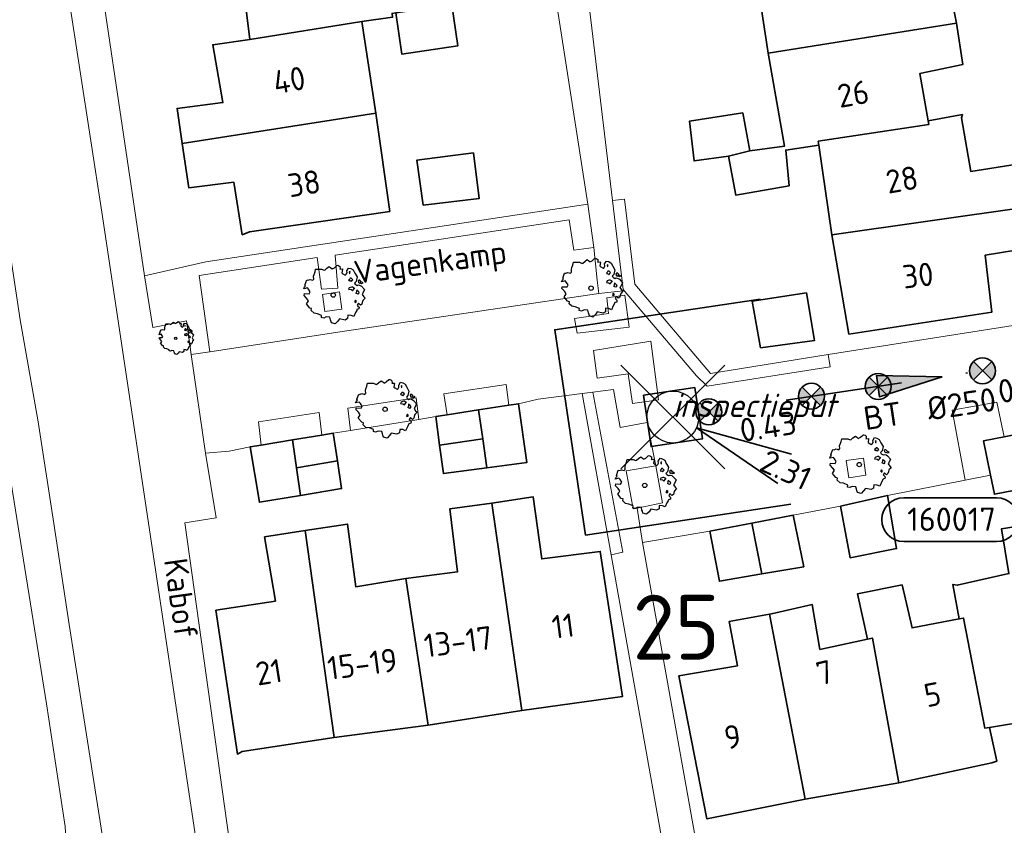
# Model space of a CAD drawing. Header units: metres. Extents: x 152391 to 157968, y 462336 to 467280.
# Tile 435 of 656: x 153785 to 153842, y 466504 to 466550. Entities that reach past the tile are written whole.
import ezdxf
from ezdxf.enums import TextEntityAlignment as Align

# ---------------------------------------------------------------- set-up
doc = ezdxf.new("R2010")
doc.units = ezdxf.units.M
doc.header["$LTSCALE"] = 0.75
doc.header["$PDMODE"] = 3
doc.header["$PDSIZE"] = 3
doc.linetypes.add('RI-VWA_BETON', pattern=[19, 9, -5, 0, -5])
doc.layers.get('0').update_dxf_attribs({"lineweight": 25})
doc.layers.get('defpoints').update_dxf_attribs({"lineweight": 25})
for name, color, linetype, lineweight in [('B-GV-GR-BOOM-S', 252, 'Continuous', 25), ('B-WE-GR-GROENVOORZIENING-GV', 251, 'Continuous', 18), ('B-WE-GR-HAAG-GV', 251, 'Continuous', 13), ('B-WE-OG-BEBOUWING-GV', 6, 'Continuous', 35), ('B-WE-OG-BEBOUWING-T18', 1, 'Continuous', 18), ('B-WE-OG-TOPOGRAFIE-T18', 1, 'Continuous', 18), ('B-WE-VH-VERHARDING_ASFALT-GV', 251, 'Continuous', 18), ('B-WE-VH-VERHARDING_BETONSTRAATSTEEN-GV', 251, 'Continuous', 18), ('B-WE-VH-VERHARDING_TEGEL-GV', 251, 'Continuous', 18), ('N-OI-RI-T50', 130, 'Continuous', 50), ('N-OI-RI-VWA_PUTNUMMER-S @ 0.75', 36, 'Continuous', 35), ('N-OI-RI-VWA_RIOOLPUT_INSPECTIEPUT-S', 36, 'Continuous', 35), ('N-OI-RI-VWA_STROOMRICHTING-S @ 0.75', 36, 'Continuous', 35), ('N-OI-RI-VWA_TRANSPORTLEIDING_BETON_250-G', 36, 'RI-VWA_BETON', 35), ('N-RO-KG-GRENS_WERK-G', 7, 'XX-WERKGRENS', 35)]:
    doc.layers.add(name, color=color, linetype=linetype, lineweight=lineweight)
doc.layers.add('inspectieput', color=7, linetype='Continuous', plot=False)
doc.layers.add('N-OI-RI-VRIJVERVAL_HULPSTUK-S', color=210, linetype='Continuous', lineweight=35, plot=False)
doc.styles.add('NLCS-ISO', font='isocpeur.ttf')
doc.styles.add('NLCS-ISO-M750-T18', font='NLCS-ISO.ttf', dxfattribs={"height": 1.35})
doc.styles.add('NLCS-ISO-M750-T18_CURSIEF', font='NLCS-ISO.ttf', dxfattribs={"oblique": 15, "height": 1.35})
doc.styles.add('NLCS-ISO-M750-T50', font='NLCS-ISO.ttf', dxfattribs={"height": 3.75})
doc.linetypes.add('XX-WERKGRENS', pattern='A,0,[137,NLCS.SHX,S=0.1,R=0,X=-1.1,Y=-1.35],-6', length=6)

# ---------------------------------------------------------------- blocks, each defined once
blk = doc.blocks.new('*U103')
at = {"ltscale": 0.1}
blk.add_hatch(color=256, dxfattribs=at).paths.add_polyline_path([(2.5, 0), (-2.5, -0.833), (-2.5, 0.833)])
at = {"ltscale": 0.1, "flags": 128}
blk.add_lwpolyline([(2.5, 0), (-2.5, -0.833), (-2.5, 0.833)], close=True, dxfattribs=at)
at = {"ltscale": 0.1, "style": 'NLCS-ISO'}
for tag, p in [('BOBL', (-9.14, -3.24)), ('MAT', (-1, -3.74))]:
    blk.add_attdef(tag, text='', height=1.8, dxfattribs=at).set_placement(p, align=Align.BOTTOM_RIGHT)
for tag, p in [('DIA', (1, -3.74)), ('BOBR', (6.59, -3.241))]:
    blk.add_attdef(tag, text='', height=1.8, dxfattribs=at).set_placement(p, align=Align.BOTTOM_LEFT)
at = {"layer": 'defpoints', "ltscale": 0.1, "style": 'NLCS-ISO', "flags": 1}
blk.add_attdef('JVA', text='', height=1.8, dxfattribs=at).set_placement((0, -1), align=Align.TOP_CENTER)
blk = doc.blocks.new('B-SRI-PUT_VWA-SO')
at = {"flags": 128}
blk.add_lwpolyline([(-2, 2), (2, 2), (2, -2), (-2, -2)], close=True, dxfattribs=at)
at = {"lineweight": -3, "flags": 128}
blk.add_lwpolyline([(2, -2), (2, 2), (-2, 2), (-2, -2)], close=True, dxfattribs=at)
at = {"lineweight": -3}
blk.add_circle((0, 0), 2, dxfattribs=at)
blk = doc.blocks.new('*U269')
for q in [(8.096, -5.125), (9.146, -2.856)]:
    blk.add_line((1.815, -0.84), q)
blk.add_lwpolyline([(24.943, -9.597), (17.785, -9.597, -1), (17.785, -6.213), (24.943, -6.213, -1)], format="xyb", close=True)
at = {"ltscale": 0.1, "style": 'NLCS-ISO'}
blk.add_attdef('PUTHGT', text='', height=1.8, rotation=335.16301, dxfattribs=at).set_placement((6.929, -3.238), align=Align.MIDDLE_LEFT)
blk.add_attdef('PUTNR', text='', height=1.8, dxfattribs=at).set_placement((21.467, -6.073), align=Align.MIDDLE_CENTER)
blk = doc.blocks.new('wg')
at = {"layer": 'N-RO-KG-GRENS_WERK-G', "ltscale": 0.5, "flags": 128}
blk.add_lwpolyline([(6, 6), (-6, 6), (-6, -6), (6, -6)], dxfattribs=at)
blk = doc.blocks.new('SRI-HULP')
h = blk.add_hatch(color=256)
h.dxf.hatch_style = 1
h.paths.add_polyline_path([(-0.707, 0.707, 0.198912), (-1, 0, 0.198912), (-0.707, -0.707), (0, 0)])
h = blk.add_hatch(color=256)
h.dxf.hatch_style = 1
h.paths.add_polyline_path([(1, 0, 0.198912), (0.707, 0.707), (0, 0), (0.707, -0.707, 0.198912)])
for p, q in [((-0.707, 0.707), (0.707, -0.707)), ((-0.707, -0.707), (0.707, 0.707))]:
    blk.add_line(p, q)
blk.add_circle((0, 0), 1)
blk = doc.blocks.new('ACMAP_ANN_TEMPLATE_type knoop')
at = {"layer": 'defpoints', "style": 'NLCS-ISO-M750-T18_CURSIEF', "oblique": 15}
blk.add_attdef('type_knoop', (0, 0), '', height=1.35, dxfattribs=at)
blk = doc.blocks.new('SGR-BOOM_0_10')
at = {"linetype": 'Continuous'}
for p, q in [((-0.637, 0.612), (-0.624, 0.668)), ((-0.631, 0.52), (-0.637, 0.612)), ((-0.624, 0.668), (-0.591, 0.751)), ((-0.591, 0.751), (-0.572, 0.843)), ((-0.572, 0.843), (-0.375, 0.843)), ((-0.375, 0.843), (-0.29, 0.806)), ((-0.29, 0.806), (-0.264, 0.815)), ((-0.264, 0.815), (-0.205, 0.871)), ((-0.205, 0.871), (-0.127, 0.926)), ((-0.127, 0.926), (-0.075, 0.889)), ((-0.075, 0.889), (-0.035, 0.852)), ((-0.035, 0.852), (0.037, 0.889)), ((0.037, 0.889), (0.115, 0.963)), ((0.115, 0.963), (0.148, 0.973)), ((0.148, 0.973), (0.187, 0.954)), ((0.187, 0.954), (0.22, 0.926)), ((0.226, 0.862), (0.213, 0.843)), ((0.213, 0.843), (0.298, 0.852)), ((0.22, 0.926), (0.226, 0.862)), ((0.305, 0.834), (0.285, 0.723)), ((0.285, 0.723), (0.318, 0.695)), ((0.298, 0.852), (0.305, 0.834)), ((0.318, 0.695), (0.39, 0.649)), ((0.39, 0.649), (0.423, 0.677)), ((0.423, 0.677), (0.449, 0.723)), ((0.442, 0.788), (0.501, 0.88)), ((0.449, 0.723), (0.442, 0.788)), ((0.501, 0.88), (0.573, 0.862)), ((0.547, 0.769), (0.521, 0.751)), ((0.521, 0.751), (0.534, 0.705)), ((0.534, 0.705), (0.54, 0.695)), ((0.54, 0.714), (0.547, 0.769)), ((0.573, 0.862), (0.652, 0.815)), ((0.652, 0.815), (0.704, 0.714)), ((0.704, 0.714), (0.776, 0.594)), ((0.776, 0.594), (0.743, 0.446)), ((-0.958, 0.206), (-0.932, 0.27)), ((-0.84, 0.233), (-0.958, 0.206)), ((-0.945, -0.016), (-0.938, 0.049)), ((-0.938, 0.049), (-0.781, 0.039)), ((-0.932, 0.27), (-0.899, 0.298)), ((-0.918, 0.326), (-0.86, 0.492)), ((-0.899, 0.298), (-0.918, 0.326)), ((-0.86, 0.492), (-0.82, 0.483)), ((-0.801, 0.187), (-0.84, 0.233)), ((-0.82, 0.483), (-0.755, 0.511)), ((-0.748, 0.104), (-0.801, 0.187)), ((-0.781, 0.039), (-0.748, 0.104)), ((-0.755, 0.511), (-0.663, 0.483)), ((-0.663, 0.483), (-0.631, 0.52)), ((0.527, 0.511), (0.501, 0.492)), ((0.501, 0.492), (0.521, 0.464)), ((0.521, 0.233), (0.501, 0.187)), ((0.501, 0.187), (0.58, 0.178)), ((0.521, 0.464), (0.553, 0.474)), ((0.593, 0.261), (0.521, 0.233)), ((0.547, 0.547), (0.527, 0.511)), ((0.58, 0.547), (0.547, 0.547)), ((0.553, 0.474), (0.58, 0.437)), ((0.606, 0.529), (0.58, 0.547)), ((0.58, 0.437), (0.606, 0.474)), ((0.58, 0.178), (0.625, 0.141)), ((0.625, 0.261), (0.593, 0.261)), ((0.632, 0.492), (0.606, 0.529)), ((0.606, 0.474), (0.632, 0.492)), ((0.684, 0.224), (0.625, 0.261)), ((0.625, 0.141), (0.678, 0.206)), ((0.678, 0.206), (0.697, 0.233)), ((0.743, 0.446), (0.691, 0.39)), ((0.691, 0.39), (0.717, 0.353)), ((0.717, 0.353), (0.776, 0.316)), ((0.756, 0.104), (0.737, 0.058)), ((0.806, 0.027), (0.737, 0.058)), ((0.763, 0.169), (0.756, 0.132)), ((0.756, 0.132), (0.756, 0.104)), ((0.802, 0.132), (0.763, 0.169)), ((0.776, 0.316), (0.809, 0.335)), ((0.828, 0.113), (0.802, 0.132)), ((0.806, 0.027), (0.848, 0.076)), ((0.828, 0.483), (0.809, 0.455)), ((0.809, 0.455), (0.822, 0.418)), ((0.809, 0.335), (0.881, 0.316)), ((0.822, 0.418), (0.861, 0.39)), ((0.867, 0.483), (0.828, 0.483)), ((0.848, 0.076), (0.828, 0.113)), ((0.861, 0.409), (0.92, 0.381)), ((0.861, 0.39), (0.867, 0.409)), ((0.913, 0.427), (0.867, 0.483)), ((0.881, 0.316), (0.92, 0.289)), ((0.972, 0.4), (0.913, 0.427)), ((0.92, 0.381), (0.972, 0.4)), ((0.92, 0.289), (1.018, 0.178)), ((0.966, 0.058), (0.939, 0.021)), ((0.939, 0.021), (0.992, -0.053)), ((1.018, 0.178), (0.966, 0.058)), ((-0.866, -0.099), (-0.945, -0.016)), ((-0.873, -0.284), (-0.84, -0.238)), ((-0.761, -0.423), (-0.873, -0.284)), ((-0.807, -0.182), (-0.866, -0.099)), ((-0.84, -0.238), (-0.807, -0.182)), ((-0.703, -0.441), (-0.761, -0.423)), ((-0.716, -0.506), (-0.703, -0.441)), ((-0.624, -0.589), (-0.716, -0.506)), ((0.724, -0.164), (0.697, -0.201)), ((0.697, -0.201), (0.704, -0.238)), ((0.71, -0.238), (0.75, -0.229)), ((0.75, -0.192), (0.724, -0.164)), ((0.763, -0.497), (0.724, -0.571)), ((0.75, -0.229), (0.75, -0.192)), ((0.769, -0.469), (0.763, -0.497)), ((0.835, -0.45), (0.769, -0.469)), ((0.822, -0.266), (0.782, -0.33)), ((0.782, -0.33), (0.802, -0.358)), ((0.802, -0.358), (0.841, -0.395)), ((0.887, -0.33), (0.822, -0.266)), ((0.841, -0.395), (0.835, -0.45)), ((0.933, -0.293), (0.887, -0.33)), ((0.946, -0.238), (0.933, -0.293)), ((0.966, -0.173), (0.946, -0.238)), ((1.038, -0.099), (0.966, -0.173)), ((0.992, -0.053), (1.038, -0.099)), ((-0.513, -0.608), (-0.624, -0.589)), ((-0.375, -0.663), (-0.513, -0.608)), ((-0.382, -0.728), (-0.375, -0.663)), ((-0.31, -0.746), (-0.382, -0.728)), ((-0.225, -0.709), (-0.31, -0.746)), ((-0.107, -0.718), (-0.225, -0.709)), ((-0.088, -0.802), (-0.107, -0.718)), ((-0.075, -0.839), (-0.088, -0.802)), ((-0.055, -0.903), (-0.075, -0.839)), ((0.063, -0.94), (-0.055, -0.903)), ((0.141, -0.857), (0.063, -0.94)), ((0.2, -0.774), (0.141, -0.857)), ((0.383, -0.811), (0.2, -0.774)), ((0.468, -0.765), (0.383, -0.811)), ((0.475, -0.654), (0.468, -0.765)), ((0.58, -0.663), (0.475, -0.654)), ((0.665, -0.7), (0.58, -0.663)), ((0.724, -0.571), (0.665, -0.7))]:
    blk.add_line(p, q, dxfattribs=at)
blk.add_circle((0, 0), 0.0711, dxfattribs=at)
blk = doc.blocks.new('SGR-BOOM_21_30')
at = {"linetype": 'Continuous'}
for p, q in [((0.065, 1.581), (0.205, 1.712)), ((0.205, 1.712), (0.263, 1.729)), ((0.263, 1.729), (0.333, 1.696)), ((-1.133, 1.088), (-1.109, 1.187)), ((-1.109, 1.187), (-1.051, 1.335)), ((-1.051, 1.335), (-1.016, 1.499)), ((-1.016, 1.499), (-0.668, 1.499)), ((-0.668, 1.499), (-0.516, 1.433)), ((-0.516, 1.433), (-0.47, 1.45)), ((-0.47, 1.45), (-0.365, 1.548)), ((-0.365, 1.548), (-0.226, 1.647)), ((-0.226, 1.647), (-0.133, 1.581)), ((-0.133, 1.581), (-0.063, 1.515)), ((-0.063, 1.515), (0.065, 1.581)), ((0.333, 1.696), (0.391, 1.647)), ((0.402, 1.532), (0.379, 1.499)), ((0.379, 1.499), (0.53, 1.515)), ((0.391, 1.647), (0.402, 1.532)), ((0.542, 1.483), (0.507, 1.285)), ((0.507, 1.285), (0.565, 1.236)), ((0.53, 1.515), (0.542, 1.483)), ((0.565, 1.236), (0.693, 1.154)), ((0.693, 1.154), (0.751, 1.203)), ((0.751, 1.203), (0.798, 1.285)), ((0.786, 1.4), (0.891, 1.565)), ((0.798, 1.285), (0.786, 1.4)), ((0.891, 1.565), (1.019, 1.532)), ((0.972, 1.368), (0.926, 1.335)), ((0.926, 1.335), (0.949, 1.253)), ((0.949, 1.253), (0.961, 1.236)), ((0.961, 1.269), (0.972, 1.368)), ((1.019, 1.532), (1.158, 1.45)), ((1.158, 1.45), (1.251, 1.269)), ((1.251, 1.269), (1.379, 1.055)), ((-1.633, 0.579), (-1.528, 0.875)), ((-1.598, 0.53), (-1.633, 0.579)), ((-1.528, 0.875), (-1.458, 0.858)), ((-1.458, 0.858), (-1.342, 0.908)), ((-1.342, 0.908), (-1.179, 0.858)), ((-1.179, 0.858), (-1.121, 0.924)), ((-1.121, 0.924), (-1.133, 1.088)), ((0.937, 0.908), (0.891, 0.875)), ((0.891, 0.875), (0.926, 0.825)), ((0.926, 0.825), (0.984, 0.842)), ((0.972, 0.973), (0.937, 0.908)), ((1.03, 0.973), (0.972, 0.973)), ((0.984, 0.842), (1.03, 0.776)), ((1.077, 0.94), (1.03, 0.973)), ((1.03, 0.776), (1.077, 0.842)), ((1.124, 0.875), (1.077, 0.94)), ((1.077, 0.842), (1.124, 0.875)), ((1.321, 0.793), (1.228, 0.694)), ((1.228, 0.694), (1.275, 0.628)), ((1.275, 0.628), (1.379, 0.563)), ((1.379, 1.055), (1.321, 0.793)), ((1.379, 0.563), (1.438, 0.595)), ((1.472, 0.858), (1.438, 0.809)), ((1.438, 0.809), (1.461, 0.743)), ((1.438, 0.595), (1.565, 0.563)), ((1.461, 0.743), (1.531, 0.694)), ((1.542, 0.858), (1.472, 0.858)), ((1.531, 0.727), (1.635, 0.678)), ((1.531, 0.694), (1.542, 0.727)), ((1.624, 0.76), (1.542, 0.858)), ((1.728, 0.71), (1.624, 0.76)), ((1.635, 0.678), (1.728, 0.71)), ((-1.703, 0.365), (-1.656, 0.48)), ((-1.493, 0.415), (-1.703, 0.365)), ((-1.679, -0.029), (-1.668, 0.086)), ((-1.668, 0.086), (-1.389, 0.07)), ((-1.656, 0.48), (-1.598, 0.53)), ((-1.423, 0.333), (-1.493, 0.415)), ((-1.33, 0.185), (-1.423, 0.333)), ((-1.389, 0.07), (-1.33, 0.185)), ((0.926, 0.415), (0.891, 0.333)), ((0.891, 0.333), (1.03, 0.316)), ((1.054, 0.464), (0.926, 0.415)), ((1.03, 0.316), (1.112, 0.251)), ((1.112, 0.464), (1.054, 0.464)), ((1.217, 0.398), (1.112, 0.464)), ((1.112, 0.251), (1.205, 0.365)), ((1.205, 0.365), (1.24, 0.415)), ((1.344, 0.185), (1.31, 0.103)), ((1.434, 0.049), (1.31, 0.103)), ((1.356, 0.3), (1.344, 0.234)), ((1.344, 0.234), (1.344, 0.185)), ((1.426, 0.234), (1.356, 0.3)), ((1.472, 0.201), (1.426, 0.234)), ((1.434, 0.049), (1.507, 0.136)), ((1.507, 0.136), (1.472, 0.201)), ((1.565, 0.563), (1.635, 0.513)), ((1.635, 0.513), (1.81, 0.316)), ((1.717, 0.103), (1.67, 0.037)), ((1.67, 0.037), (1.763, -0.094)), ((1.81, 0.316), (1.717, 0.103)), ((-1.54, -0.177), (-1.679, -0.029)), ((-1.551, -0.505), (-1.493, -0.423)), ((-1.354, -0.752), (-1.551, -0.505)), ((-1.435, -0.324), (-1.54, -0.177)), ((-1.493, -0.423), (-1.435, -0.324)), ((1.286, -0.292), (1.24, -0.357)), ((1.24, -0.357), (1.251, -0.423)), ((1.263, -0.423), (1.333, -0.407)), ((1.333, -0.341), (1.286, -0.292)), ((1.333, -0.407), (1.333, -0.341)), ((1.461, -0.472), (1.391, -0.587)), ((1.577, -0.587), (1.461, -0.472)), ((1.658, -0.522), (1.577, -0.587)), ((1.682, -0.423), (1.658, -0.522)), ((1.717, -0.308), (1.682, -0.423)), ((1.845, -0.177), (1.717, -0.308)), ((1.763, -0.094), (1.845, -0.177)), ((-1.249, -0.784), (-1.354, -0.752)), ((-1.272, -0.899), (-1.249, -0.784)), ((-1.109, -1.047), (-1.272, -0.899)), ((-0.912, -1.08), (-1.109, -1.047)), ((-0.668, -1.179), (-0.912, -1.08)), ((1.286, -1.014), (1.182, -1.244)), ((1.356, -0.883), (1.286, -1.014)), ((1.368, -0.834), (1.356, -0.883)), ((1.484, -0.801), (1.368, -0.834)), ((1.391, -0.587), (1.426, -0.637)), ((1.426, -0.637), (1.496, -0.702)), ((1.496, -0.702), (1.484, -0.801)), ((-0.679, -1.294), (-0.668, -1.179)), ((-0.551, -1.326), (-0.679, -1.294)), ((-0.4, -1.261), (-0.551, -1.326)), ((-0.191, -1.277), (-0.4, -1.261)), ((-0.156, -1.425), (-0.191, -1.277)), ((-0.133, -1.491), (-0.156, -1.425)), ((-0.098, -1.606), (-0.133, -1.491)), ((0.112, -1.671), (-0.098, -1.606)), ((0.251, -1.524), (0.112, -1.671)), ((0.356, -1.376), (0.251, -1.524)), ((0.682, -1.441), (0.356, -1.376)), ((0.833, -1.359), (0.682, -1.441)), ((0.844, -1.162), (0.833, -1.359)), ((1.03, -1.179), (0.844, -1.162)), ((1.182, -1.244), (1.03, -1.179))]:
    blk.add_line(p, q, dxfattribs=at)
blk.add_circle((0, 0), 0.126, dxfattribs=at)

msp = doc.modelspace()

# ---------------------------------------------------------------- linework, layer by layer
at = {"layer": 'B-WE-GR-GROENVOORZIENING-GV'}
for points in [[(153795.96, 466531.222), (153795.355, 466535.623), (153802.163, 466536.664), (153802.428, 466534.846), (153803.374, 466534.906), (153803.203, 466536.805), (153816.733, 466538.843), (153817.001, 466537.097), (153818.157, 466537.246), (153817.811, 466539.746), (153795.735, 466536.424), (153792.192, 466535.62), (153792.669, 466532.623), (153794.617, 466533.008), (153794.898, 466531.057)], [(153819.865, 466534.83), (153824.104, 466529.83), (153824.708, 466529.237), (153831.82, 466530.361), (153831.713, 466531.059), (153824.911, 466529.96), (153820.535, 466535.122), (153819.941, 466540.052), (153819.246, 466539.968)], [(153802.474, 466534.533), (153802.618, 466533.544), (153803.607, 466533.688), (153803.463, 466534.678)], [(153813.251, 466528.136), (153813.099, 466529.332), (153809.49, 466528.785), (153809.69, 466527.577), (153811.499, 466527.861)], [(153803.945, 466527.956), (153804.091, 466526.678), (153808.042, 466527.314), (153807.895, 466528.56)], [(153818.095, 466528.894), (153817.489, 466528.812), (153819.155, 466519.486), (153819.832, 466519.64)], [(153802.443, 466526.41), (153802.282, 466527.709), (153798.787, 466527.17), (153798.937, 466525.831), (153800.751, 466526.13)], [(153832.748, 466524.935), (153832.892, 466523.946), (153833.881, 466524.09), (153833.737, 466525.079)], [(153821.739, 466524.638), (153820.039, 466524.341), (153820.436, 466522.139), (153820.661, 466522.189), (153822.136, 466522.487)]]:
    msp.add_lwpolyline(points, close=True, dxfattribs=at)
at = {"layer": 'B-WE-GR-HAAG-GV'}
for points in [[(153794.898, 466531.057), (153795.96, 466531.222), (153795.355, 466535.623), (153802.163, 466536.664), (153802.428, 466534.846), (153803.374, 466534.906), (153803.203, 466536.805), (153816.733, 466538.843), (153817.001, 466537.097), (153818.157, 466537.246), (153817.811, 466539.746), (153795.735, 466536.424), (153792.192, 466535.62), (153792.669, 466532.623), (153794.617, 466533.008)], [(153831.713, 466531.059), (153824.911, 466529.96), (153820.535, 466535.122), (153819.941, 466540.052), (153819.246, 466539.968), (153819.865, 466534.83), (153824.104, 466529.83), (153824.708, 466529.237), (153831.82, 466530.361)], [(153813.099, 466529.332), (153809.49, 466528.785), (153809.69, 466527.577), (153811.499, 466527.861), (153813.251, 466528.136)], [(153817.489, 466528.812), (153819.155, 466519.486), (153819.832, 466519.64), (153818.095, 466528.894)], [(153802.443, 466526.41), (153802.282, 466527.709), (153798.787, 466527.17), (153798.937, 466525.831), (153800.751, 466526.13)], [(153821.739, 466524.638), (153820.039, 466524.341), (153820.436, 466522.139), (153820.661, 466522.189), (153822.136, 466522.487)]]:
    msp.add_lwpolyline(points, close=True, dxfattribs=at)
at = {"layer": 'B-WE-OG-BEBOUWING-GV'}
for points in [[(153798.283, 466549.264), (153804.752, 466550.304), (153806.534, 466550.554), (153806.503, 466550.776), (153806.718, 466550.808), (153808.848, 466551.126), (153808.527, 466553.334), (153806.19, 466553.006), (153805.777, 466555.944), (153795.078, 466554.479), (153795.446, 466551.67), (153797.943, 466552.111)], [(153839.117, 466550.225), (153838.646, 466552.667), (153836.21, 466552.296), (153835.683, 466555.436), (153827.379, 466554.066), (153828.227, 466548.482)], [(153808.85, 466551.112), (153808.848, 466551.126), (153806.718, 466550.808), (153807.064, 466548.43), (153810.299, 466548.901), (153809.953, 466551.273)], [(153794.377, 466543.253), (153805.556, 466545.018), (153804.752, 466550.304), (153798.283, 466549.264), (153796.136, 466548.973), (153796.722, 466545.626), (153794.075, 466545.286)], [(153828.227, 466548.482), (153829.172, 466543.099), (153827.183, 466542.832), (153825.941, 466542.522), (153826.36, 466540.279), (153829.442, 466540.805), (153829.249, 466542.876), (153831.164, 466543.167), (153831.131, 466543.394), (153837.513, 466544.356), (153837.476, 466544.57), (153837.002, 466547.311), (153839.488, 466547.832), (153839.117, 466550.225)], [(153805.556, 466545.018), (153794.377, 466543.253), (153794.758, 466540.692), (153797.354, 466541.032), (153797.843, 466537.985), (153798.257, 466538.148), (153806.365, 466539.333)], [(153827.183, 466542.832), (153826.764, 466545.025), (153823.681, 466544.549), (153823.951, 466542.255), (153825.941, 466542.522)], [(153831.164, 466543.167), (153831.909, 466537.982), (153843.149, 466539.577), (153842.628, 466542.069), (153839.943, 466541.646), (153839.416, 466544.736), (153839.464, 466544.936), (153837.476, 466544.57), (153837.513, 466544.356), (153831.131, 466543.394)], [(153811.211, 466542.73), (153807.927, 466542.296), (153808.304, 466539.703), (153811.538, 466540.086)], [(153843.149, 466539.577), (153831.909, 466537.982), (153832.907, 466532.25), (153841.163, 466533.52), (153840.784, 466536.811), (153843.37, 466537.233)], [(153827.785, 466531.456), (153830.919, 466531.883), (153830.445, 466534.624), (153827.312, 466534.148)], [(153809.69, 466527.577), (153809.034, 466527.474), (153809.251, 466525.828), (153811.74, 466526.19), (153811.499, 466527.861)], [(153813.251, 466528.136), (153811.499, 466527.861), (153811.74, 466526.19), (153811.98, 466524.52), (153814.293, 466524.832), (153813.808, 466528.223)], [(153798.937, 466525.831), (153798.291, 466525.724), (153798.836, 466522.522), (153801.2, 466522.917), (153800.975, 466524.524), (153800.751, 466526.13)], [(153802.443, 466526.41), (153800.751, 466526.13), (153800.975, 466524.524), (153803.339, 466524.916), (153803.092, 466526.517)], [(153809.251, 466525.828), (153809.468, 466524.182), (153811.98, 466524.52), (153811.74, 466526.19)], [(153843.614, 466523.427), (153843.012, 466526.541), (153841.869, 466526.314), (153840.683, 466526.078), (153841.085, 466524.093), (153841.309, 466522.988)], [(153801.2, 466522.917), (153803.587, 466523.315), (153803.339, 466524.916), (153800.975, 466524.524)], [(153813.999, 466510.495), (153819.819, 466511.305), (153818.533, 466519.683), (153815.15, 466519.247), (153814.663, 466522.838), (153812.276, 466522.464)], [(153832.411, 466522.296), (153832.976, 466519.321), (153835.661, 466519.844), (153835.137, 466522.917)], [(153807.291, 466518.116), (153808.578, 466509.639), (153813.999, 466510.495), (153812.276, 466522.464), (153809.838, 466522.138), (153810.276, 466518.497)], [(153827.296, 466521.321), (153827.862, 466518.379), (153830.292, 466518.798), (153829.685, 466521.775)], [(153801.482, 466520.901), (153803.156, 466508.932), (153808.578, 466509.639), (153807.291, 466518.116), (153804.407, 466517.636), (153803.934, 466521.265)], [(153824.859, 466520.857), (153825.419, 466517.957), (153827.862, 466518.379), (153827.296, 466521.321)], [(153839.284, 466515.782), (153839.533, 466515.83), (153840.766, 466509.463), (153841.034, 466509.507), (153846.156, 466510.351), (153844.013, 466521.364), (153841.726, 466520.995), (153842.148, 466518.403), (153839.166, 466517.728), (153838.917, 466517.776)], [(153803.156, 466508.932), (153801.482, 466520.901), (153799.133, 466520.522), (153799.763, 466516.815), (153796.317, 466516.279), (153797.565, 466507.972), (153797.834, 466508.127)], [(153841.034, 466509.507), (153840.766, 466509.463), (153839.533, 466515.83), (153839.284, 466515.782), (153836.549, 466515.259), (153835.979, 466517.75), (153833.394, 466517.228), (153833.975, 466514.617), (153834.258, 466514.678), (153835.785, 466506.317), (153841.153, 466507.462), (153841.451, 466507.564)], [(153830.365, 466505.371), (153835.785, 466506.317), (153834.258, 466514.678), (153833.975, 466514.617), (153831.224, 466514.022), (153830.778, 466516.622), (153828.427, 466516.076), (153828.309, 466516.055)], [(153830.365, 466505.371), (153828.309, 466516.055), (153825.976, 466515.63), (153826.473, 466513.079), (153823.079, 466512.496), (153824.699, 466504.223)]]:
    msp.add_lwpolyline(points, close=True, dxfattribs=at)
at = {"layer": 'B-WE-VH-VERHARDING_ASFALT-GV'}
msp.add_lwpolyline([(153799.727, 466474.875), (153799.464, 466475.758), (153798.522, 466479.874), (153797.783, 466483.625), (153795.659, 466499.792), (153795.628, 466500), (153789.722, 466539.289), (153787.818, 466551.683), (153782.424, 466550.869), (153783.3, 466545.027), (153784.128, 466538.961), (153785.007, 466533.073), (153786.053, 466527.174), (153786.946, 466521.306), (153787.838, 466515.463), (153790.272, 466500), (153790.334, 466499.54), (153790.911, 466495.164), (153791.673, 466489.394), (153792.46, 466483.429), (153793.216, 466479.245)], dxfattribs=at)
at = {"layer": 'B-WE-VH-VERHARDING_BETONSTRAATSTEEN-GV'}
for points in [[(153818.157, 466537.246), (153817.001, 466537.097), (153816.733, 466538.843), (153803.203, 466536.805), (153803.374, 466534.906), (153802.428, 466534.846), (153802.163, 466536.664), (153795.355, 466535.623), (153795.96, 466531.222), (153803.749, 466532.412), (153818.445, 466534.598), (153818.362, 466535.363)], [(153802.474, 466534.533), (153803.463, 466534.678), (153803.607, 466533.688), (153802.618, 466533.544)], [(153819.002, 466533.443), (153818.903, 466534.344), (153819.953, 466534.492), (153820.201, 466532.642), (153817.2, 466532.296), (153817.051, 466533.146)], [(153818.347, 466529.693), (153818.149, 466531.295), (153821.45, 466531.84), (153821.895, 466528.438), (153820.394, 466528.24), (153820.147, 466529.941)], [(153832.748, 466524.935), (153833.737, 466525.079), (153833.881, 466524.09), (153832.892, 466523.946)]]:
    msp.add_lwpolyline(points, close=True, dxfattribs=at)
msp.add_lwpolyline([(153842.654, 466532.773), (153831.713, 466531.059), (153831.82, 466530.361), (153824.708, 466529.237), (153824.104, 466529.83), (153819.865, 466534.83), (153819.865, 466534.753), (153818.445, 466534.598), (153803.749, 466532.412), (153795.96, 466531.222), (153794.898, 466531.057), (153795.718, 466525.37), (153797.09, 466525.476), (153798.291, 466525.724), (153798.937, 466525.831), (153798.787, 466527.17), (153802.282, 466527.709), (153802.443, 466526.41), (153803.092, 466526.517), (153804.091, 466526.678), (153803.945, 466527.956), (153807.895, 466528.56), (153808.042, 466527.314), (153809.034, 466527.474), (153809.69, 466527.577), (153809.49, 466528.785), (153813.099, 466529.332), (153813.251, 466528.136), (153813.808, 466528.223), (153814.951, 466528.487), (153817.489, 466528.812), (153818.095, 466528.894), (153819.296, 466529.042), (153819.692, 466526.841), (153821.243, 466527.139), (153821.739, 466524.638), (153822.136, 466522.487), (153820.661, 466522.189), (153820.969, 466520.208), (153824.859, 466520.857), (153827.296, 466521.321), (153829.685, 466521.775), (153832.411, 466522.296), (153835.137, 466522.917), (153839.613, 466523.802), (153838.872, 466527.839), (153841.457, 466528.315), (153841.869, 466526.314), (153843.012, 466526.541)], dxfattribs=at)
at = {"layer": 'B-WE-VH-VERHARDING_TEGEL-GV'}
for points in [[(153815.036, 466557.604), (153817.811, 466539.746), (153818.157, 466537.246), (153818.362, 466535.363), (153818.445, 466534.598), (153819.865, 466534.753), (153819.865, 466534.83), (153819.246, 466539.968), (153817.348, 466555.731)], [(153787.818, 466551.683), (153789.722, 466539.289), (153795.628, 466500), (153795.659, 466499.792), (153797.783, 466483.625), (153802.76, 466484.363), (153804.016, 466475.582), (153799.727, 466474.875)], [(153810.413, 466467.453), (153809.684, 466471.368), (153808.709, 466477.154), (153805.946, 466476.826), (153805.414, 466479.869), (153806.761, 466480.093), (153806.381, 466482.56), (153806, 466485.03), (153804.723, 466484.871), (153804.307, 466487.565), (153799.58, 466487.035), (153797.876, 466498.096), (153797.854, 466498.239), (153797.521, 466499.858), (153797.501, 466500), (153794.533, 466521.333), (153796.331, 466521.62), (153795.718, 466525.37), (153794.898, 466531.057), (153794.617, 466533.008), (153792.669, 466532.623), (153792.192, 466535.62), (153789.773, 466551.972)], [(153793.216, 466479.245), (153792.46, 466483.429), (153791.673, 466489.394), (153790.911, 466495.164), (153790.334, 466499.54), (153790.272, 466500), (153787.838, 466515.463), (153786.946, 466521.306), (153786.053, 466527.174), (153785.007, 466533.073), (153784.128, 466538.961)], [(153784.426, 466523.999), (153786.528, 466510.875), (153787.603, 466503.79), (153787.845, 466500), (153787.975, 466497.952), (153788.813, 466491.905), (153789.274, 466488.846), (153789.709, 466485.971), (153789.788, 466485.485), (153790.689, 466480.008), (153790.827, 466478.908), (153791.159, 466477.109), (153791.544, 466475.658), (153791.978, 466474.256), (153792.951, 466471.701), (153793.488, 466470.548), (153795.063, 466467.966)]]:
    msp.add_lwpolyline(points, dxfattribs=at)
for points in [[(153819.002, 466533.443), (153817.051, 466533.146), (153817.2, 466532.296), (153820.201, 466532.642), (153819.953, 466534.492), (153818.903, 466534.344)], [(153818.347, 466529.693), (153820.147, 466529.941), (153820.394, 466528.24), (153821.895, 466528.438), (153821.45, 466531.84), (153818.149, 466531.295)], [(153820.661, 466522.189), (153820.436, 466522.139), (153820.039, 466524.341), (153821.739, 466524.638), (153821.243, 466527.139), (153819.692, 466526.841), (153819.296, 466529.042), (153818.095, 466528.894), (153819.832, 466519.64), (153819.155, 466519.486), (153822.015, 466503.483), (153822.172, 466502.605), (153822.365, 466501.684), (153822.717, 466500), (153824.646, 466490.787), (153828.029, 466491.447), (153827.629, 466494.212), (153825.896, 466493.874), (153824.642, 466500), (153824.209, 466502.114), (153820.969, 466520.208)], [(153839.613, 466523.802), (153841.085, 466524.093), (153840.683, 466526.078), (153841.869, 466526.314), (153841.457, 466528.315), (153838.872, 466527.839)]]:
    msp.add_lwpolyline(points, close=True, dxfattribs=at)
at = {"layer": 'inspectieput'}
msp.add_point((153822.73, 466527.45), dxfattribs=at)
at = {"layer": 'N-OI-RI-VWA_TRANSPORTLEIDING_BETON_250-G'}
msp.add_line((153850.14, 466531.56), (153822.73, 466527.45), dxfattribs=at)

# ---------------------------------------------------------------- block references
at = {"layer": 'B-GV-GR-BOOM-S', "transparency": 33554559}
for name, p in [('SGR-BOOM_21_30', (153818, 466534.9)), ('SGR-BOOM_21_30', (153803.1, 466534.5)), ('SGR-BOOM_0_10', (153794, 466532)), ('SGR-BOOM_21_30', (153806.1, 466527.9)), ('SGR-BOOM_21_30', (153833.5, 466524.7)), ('SGR-BOOM_21_30', (153821.1, 466523.5))]:
    msp.add_blockref(name, p, dxfattribs=at)
at = {"layer": 'defpoints'}
msp.add_blockref('ACMAP_ANN_TEMPLATE_type knoop', (153822.73, 466527.45), dxfattribs=at).add_auto_attribs({'type_knoop': 'inspectieput'})
at = {"layer": 'N-OI-RI-VRIJVERVAL_HULPSTUK-S', "xscale": 0.75, "yscale": 0.75, "zscale": 0.75}
for p in [(153840.625, 466530.125), (153834.594, 466529.219), (153830.734, 466528.656), (153824.812, 466527.75)]:
    msp.add_blockref('SRI-HULP', p, dxfattribs=at)
at = {"layer": 'N-OI-RI-VWA_PUTNUMMER-S @ 0.75'}
ref = msp.add_blockref('*U269', (153822.73, 466527.45), dxfattribs=dict(at, xscale=0.75, yscale=0.75, zscale=0.75))
ref.add_attrib('PUTNR', '160017', dxfattribs={"layer": '0', "ltscale": 0.1, "height": 1.35, "style": 'NLCS-ISO'}).set_placement((153838.83, 466521.545), align=Align.MIDDLE_CENTER)
ref.add_attrib('PUTHGT', '2.31', dxfattribs={"layer": '0', "ltscale": 0.1, "height": 1.35, "rotation": 335.163, "style": 'NLCS-ISO'}).set_placement((153827.927, 466525.022), align=Align.MIDDLE_LEFT)
at = {"layer": 'N-OI-RI-VWA_RIOOLPUT_INSPECTIEPUT-S', "xscale": 0.75, "yscale": 0.75, "zscale": 0.75, "rotation": 8.52769909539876}
msp.add_blockref('B-SRI-PUT_VWA-SO', (153822.73, 466527.45), dxfattribs=at)
at = {"layer": 'N-OI-RI-VWA_STROOMRICHTING-S @ 0.75', "xscale": 0.75, "yscale": 0.75, "zscale": 0.75, "rotation": 8.527699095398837}
msp.add_blockref('*U103', (153836.435, 466529.505), dxfattribs=at).add_auto_attribs({'MAT': 'BT', 'DIA': '%%c250', 'BOBL': '0.43', 'BOBR': '0.29'})
at = {"layer": 'N-RO-KG-GRENS_WERK-G', "rotation": 8.52769909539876}
msp.add_blockref('wg', (153822.73, 466527.45), dxfattribs=at)

# ---------------------------------------------------------------- texts
at = {"layer": 'B-WE-OG-BEBOUWING-T18', "style": 'NLCS-ISO-M750-T18'}
for s, rotation, p in [('40', 9.9, (153800.555, 466546.925)), ('26', 9.8, (153833.147, 466546.131)), ('28', 9.7, (153835.965, 466541.177)), ('38', 9.1, (153801.417, 466540.957)), ('30', 6.5, (153836.892, 466535.641)), ('11', 7.4, (153816.385, 466515.373)), ('13-17', 7.3, (153810.325, 466514.471)), ('15-19', 7.4, (153804.783, 466513.178)), ('21', 8.9, (153799.381, 466512.708)), ('7', 13.1, (153831.494, 466512.682)), ('5', 10.8, (153837.737, 466511.414)), ('9', 9.7, (153826.18, 466508.97))]:
    msp.add_text(s, height=1.35, rotation=rotation, dxfattribs=at).set_placement(p, align=Align.MIDDLE)
at = {"layer": 'B-WE-OG-TOPOGRAFIE-T18', "style": 'NLCS-ISO-M750-T18'}
for s, rotation, p in [('Vagenkamp', 8, (153808.731, 466536.211)), ('Kabof', 278, (153794.309, 466516.968))]:
    msp.add_text(s, height=1.35, rotation=rotation, dxfattribs=at).set_placement(p, align=Align.MIDDLE)
at = {"layer": 'N-OI-RI-T50', "style": 'NLCS-ISO-M750-T50'}
msp.add_text('25', height=3.75, dxfattribs=at).set_placement((153820.402, 466513.428))

doc.saveas('drawing.dxf')
